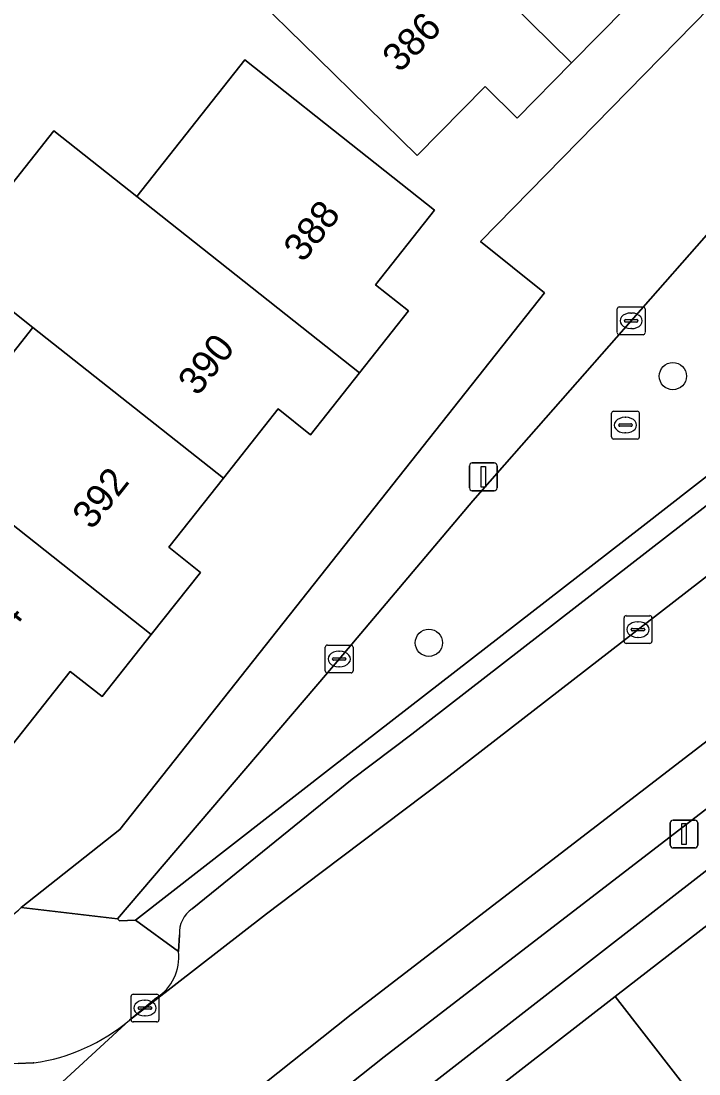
# Model space of a CAD drawing. Extents: x 159217 to 160349, y 381246 to 382172.
# Drawn here: x 159882.64 to 159907, y 381548.06 to 381585.9 of the extents above; entities that cross this region are included whole.
import ezdxf

# ---------------------------------------------------------------- set-up
doc = ezdxf.new("R2010")
doc.units = 0
for name, color, linetype in [('IMGEO_Boom', 7, 'Continuous'), ('IMGEO_Erf', 7, 'Continuous'), ('IMGEO_Groenvoorziening', 7, 'Continuous'), ('IMGEO_Kolk', 7, 'Continuous'), ('IMGEO_Lichtmast', 7, 'Continuous'), ('IMGEO_Pand', 7, 'Continuous'), ('IMGEO_Pand_nummerreeks', 7, 'Continuous'), ('IMGEO_Parkeervlak_open', 7, 'Continuous'), ('IMGEO_Rijbaan_lokaal_open', 7, 'Continuous'), ('IMGEO_Rioolput', 7, 'Continuous'), ('IMGEO_Voetpad_open', 7, 'Continuous')]:
    doc.layers.add(name, color=color, linetype=linetype)

msp = doc.modelspace()

# ---------------------------------------------------------------- linework, layer by layer
at = {"layer": 'IMGEO_Boom'}
for centre in [(159906.066, 381573.142), (159897.296, 381563.56)]:
    msp.add_circle(centre, 0.489, dxfattribs=at)
at = {"layer": 'IMGEO_Erf'}
for points in [[(159882.637, 381554.045), (159886.189, 381556.852), (159901.457, 381576.14), (159899.155, 381577.976), (159925.043, 381604.411)], [(159904.382, 381586.391), (159902.427, 381584.4), (159900.474, 381582.412), (159899.313, 381583.552), (159896.874, 381581.068), (159893.306, 381584.571), (159890.656, 381587.174)], [(159879.33, 381570.17), (159883.066, 381574.887), (159880.087, 381577.246), (159883.815, 381581.954), (159886.794, 381579.595), (159890.683, 381584.505), (159893.582, 381582.21), (159897.503, 381579.107), (159895.38, 381576.425), (159896.568, 381575.485), (159894.807, 381573.261), (159893.046, 381571.036), (159891.878, 381571.961), (159889.911, 381569.476), (159887.944, 381566.991), (159889.083, 381566.089), (159887.316, 381563.857), (159885.547, 381561.623), (159884.402, 381562.529), (159882.328, 381559.909)]]:
    msp.add_lwpolyline(points, dxfattribs=at)
msp.add_lwpolyline([(159917.626, 381561.413), (159922.162, 381564.929), (159926.698, 381568.444), (159931.35, 381572.05), (159932.725, 381572.665), (159934.053, 381573.258), (159939.145, 381575.534), (159944.394, 381577.88), (159950.038, 381580.402), (159949.504, 381581.701), (159933.502, 381574.549), (159930.356, 381573.305), (159889.378, 381541.471), (159890.288, 381540.224), (159894.945, 381543.834), (159899.482, 381547.35), (159903.996, 381550.849), (159908.553, 381554.381), (159913.09, 381557.897)], close=True, dxfattribs=at)
msp.add_arc((159880.749, 381555.909), 2.653, 223.9385, 315.3676, dxfattribs=at)
at = {"layer": 'IMGEO_Groenvoorziening'}
msp.add_lwpolyline([(159904.886, 381567.682), (159909.616, 381571.353), (159908.743, 381572.552), (159910.859, 381574.265), (159907.539, 381578.507), (159898.879, 381568.661), (159894.074, 381562.974), (159886.098, 381553.64), (159886.173, 381553.568), (159886.748, 381553.586), (159893.797, 381559.075)], close=True, dxfattribs=at)
at = {"layer": 'IMGEO_Kolk'}
for p, q in [((159904.066, 381574.704), (159904.066, 381575.556)), ((159904.141, 381575.63), (159904.993, 381575.63)), ((159904.554, 381575.41), (159904.579, 381575.41)), ((159905.067, 381575.556), (159905.067, 381574.704)), ((159904.325, 381575.124), (159904.325, 381575.136)), ((159904.763, 381575.087), (159904.365, 381575.087)), ((159904.368, 381575.173), (159904.766, 381575.173)), ((159904.809, 381575.136), (159904.809, 381575.124)), ((159904.993, 381574.63), (159904.141, 381574.63)), ((159904.577, 381574.85), (159904.552, 381574.85)), ((159904.311, 381563.607), (159904.311, 381564.459)), ((159904.386, 381564.533), (159905.238, 381564.533)), ((159905.312, 381564.459), (159905.312, 381563.607)), ((159904.57, 381564.027), (159904.57, 381564.039)), ((159904.613, 381564.076), (159905.011, 381564.076)), ((159904.799, 381564.313), (159904.824, 381564.313)), ((159905.054, 381564.039), (159905.054, 381564.027)), ((159905.008, 381563.99), (159904.61, 381563.99)), ((159904.822, 381563.753), (159904.797, 381563.753)), ((159893.572, 381562.549), (159893.572, 381563.401)), ((159893.647, 381563.475), (159894.499, 381563.475)), ((159894.06, 381563.255), (159894.085, 381563.255)), ((159894.573, 381563.401), (159894.573, 381562.549)), ((159905.238, 381563.533), (159904.386, 381563.533)), ((159893.831, 381562.969), (159893.831, 381562.981)), ((159894.269, 381562.932), (159893.871, 381562.932)), ((159893.874, 381563.018), (159894.272, 381563.018)), ((159894.315, 381562.981), (159894.315, 381562.969)), ((159894.083, 381562.695), (159894.058, 381562.695)), ((159894.499, 381562.475), (159893.647, 381562.475)), ((159886.591, 381550.004), (159886.591, 381550.856)), ((159886.666, 381550.93), (159887.518, 381550.93)), ((159887.592, 381550.856), (159887.592, 381550.004)), ((159886.85, 381550.424), (159886.85, 381550.436)), ((159887.288, 381550.387), (159886.89, 381550.387)), ((159886.893, 381550.473), (159887.291, 381550.473)), ((159887.079, 381550.71), (159887.104, 381550.71)), ((159887.334, 381550.436), (159887.334, 381550.424)), ((159887.102, 381550.15), (159887.077, 381550.15)), ((159887.518, 381549.93), (159886.666, 381549.93))]:
    msp.add_line(p, q, dxfattribs=at)
for points in [[(159904.066, 381574.704), (159904.066, 381575.556)], [(159904.141, 381575.63), (159904.993, 381575.63)], [(159905.067, 381575.556), (159905.067, 381574.704)], [(159904.993, 381574.63), (159904.141, 381574.63)], [(159904.311, 381563.607), (159904.311, 381564.459)], [(159904.386, 381564.533), (159905.238, 381564.533)], [(159905.312, 381564.459), (159905.312, 381563.607)], [(159893.572, 381562.549), (159893.572, 381563.401)], [(159893.647, 381563.475), (159894.499, 381563.475)], [(159894.573, 381563.401), (159894.573, 381562.549)], [(159905.238, 381563.533), (159904.386, 381563.533)], [(159894.499, 381562.475), (159893.647, 381562.475)], [(159886.591, 381550.004), (159886.591, 381550.856)], [(159886.666, 381550.93), (159887.518, 381550.93)], [(159887.592, 381550.856), (159887.592, 381550.004)], [(159887.518, 381549.93), (159886.666, 381549.93)]]:
    msp.add_lwpolyline(points, dxfattribs=at)
for centre, radius, start, end in [((159904.143, 381575.554), 0.0765, 91.552, 178.448), ((159904.143, 381575.554), 0.0765, 91.552, 178.448), ((159904.991, 381575.554), 0.0765, 1.552, 88.448), ((159904.991, 381575.554), 0.0765, 1.552, 88.448), ((159904.365, 381575.133), 0.0403, 85.8775, 175.7526), ((159904.362, 381575.123), 0.0366, 178.938, 274.7102), ((159904.766, 381575.13), 0.043, 264.8664, 352.4533), ((159904.77, 381575.135), 0.0386, 1.7309, 96.639), ((159904.143, 381574.706), 0.0765, 181.552, 268.448), ((159904.143, 381574.706), 0.0765, 181.552, 268.448), ((159904.991, 381574.706), 0.0765, 271.552, 358.448), ((159904.991, 381574.706), 0.0765, 271.552, 358.448), ((159904.388, 381564.457), 0.0765, 91.552, 178.448), ((159904.388, 381564.457), 0.0765, 91.552, 178.448), ((159905.236, 381564.457), 0.0765, 1.552, 88.448), ((159905.236, 381564.457), 0.0765, 1.552, 88.448), ((159904.61, 381564.036), 0.0403, 85.8775, 175.7526), ((159904.607, 381564.026), 0.0366, 178.938, 274.7102), ((159905.011, 381564.033), 0.043, 264.8664, 352.4533), ((159905.015, 381564.038), 0.0386, 1.7309, 96.639), ((159893.649, 381563.399), 0.0765, 91.552, 178.448), ((159893.649, 381563.399), 0.0765, 91.552, 178.448), ((159894.497, 381563.399), 0.0765, 1.552, 88.448), ((159894.497, 381563.399), 0.0765, 1.552, 88.448), ((159904.388, 381563.609), 0.0765, 181.552, 268.448), ((159904.388, 381563.609), 0.0765, 181.552, 268.448), ((159905.236, 381563.609), 0.0765, 271.552, 358.448), ((159905.236, 381563.609), 0.0765, 271.552, 358.448), ((159893.871, 381562.978), 0.0403, 85.8775, 175.7526), ((159893.868, 381562.968), 0.0366, 178.938, 274.7102), ((159894.272, 381562.975), 0.043, 264.8664, 352.4533), ((159894.276, 381562.98), 0.0386, 1.7309, 96.639), ((159893.649, 381562.551), 0.0765, 181.552, 268.448), ((159893.649, 381562.551), 0.0765, 181.552, 268.448), ((159894.497, 381562.551), 0.0765, 271.552, 358.448), ((159894.497, 381562.551), 0.0765, 271.552, 358.448), ((159886.668, 381550.854), 0.0765, 91.552, 178.448), ((159886.668, 381550.854), 0.0765, 91.552, 178.448), ((159887.516, 381550.854), 0.0765, 1.552, 88.448), ((159887.516, 381550.854), 0.0765, 1.552, 88.448), ((159886.89, 381550.433), 0.0403, 85.8775, 175.7526), ((159886.887, 381550.423), 0.0366, 178.938, 274.7102), ((159887.291, 381550.43), 0.043, 264.8664, 352.4533), ((159887.295, 381550.435), 0.0386, 1.7309, 96.639), ((159886.668, 381550.006), 0.0765, 181.552, 268.448), ((159886.668, 381550.006), 0.0765, 181.552, 268.448), ((159887.516, 381550.006), 0.0765, 271.552, 358.448), ((159887.516, 381550.006), 0.0765, 271.552, 358.448)]:
    msp.add_arc(centre, radius, start, end, dxfattribs=at)
for centre, major_axis, ratio, start_param, end_param in [((159904.553, 381575.13), (-0.387, 0.002), 0.722429, 4.712389, 7.853982), ((159904.578, 381575.13), (-0.39, 0.002), 0.717154, 1.570796, 4.712389), ((159904.798, 381564.033), (-0.387, 0.002), 0.722429, 4.712389, 7.853982), ((159904.823, 381564.033), (-0.39, 0.002), 0.717154, 1.570796, 4.712389), ((159894.059, 381562.975), (-0.387, 0.002), 0.722429, 4.712389, 7.853982), ((159894.084, 381562.975), (-0.39, 0.002), 0.717154, 1.570796, 4.712389), ((159887.078, 381550.43), (-0.387, 0.002), 0.722429, 4.712389, 7.853982), ((159887.103, 381550.43), (-0.39, 0.002), 0.717154, 1.570796, 4.712389)]:
    msp.add_ellipse(centre, major_axis=major_axis, ratio=ratio, start_param=start_param, end_param=end_param, dxfattribs=at)
at = {"layer": 'IMGEO_Lichtmast'}
for p, q in [((159898.755, 381569.124), (159898.755, 381569.924)), ((159898.755, 381569.924), (159898.755, 381569.124)), ((159898.855, 381570.024), (159899.645, 381570.024)), ((159899.645, 381570.024), (159898.855, 381570.024)), ((159899.745, 381569.924), (159899.745, 381569.124)), ((159899.745, 381569.124), (159899.745, 381569.924)), ((159899.645, 381569.024), (159898.855, 381569.024)), ((159898.855, 381569.024), (159899.645, 381569.024)), ((159905.972, 381556.285), (159905.972, 381557.085)), ((159905.972, 381557.085), (159905.972, 381556.285)), ((159906.072, 381557.185), (159906.862, 381557.185)), ((159906.862, 381557.185), (159906.072, 381557.185)), ((159906.962, 381557.085), (159906.962, 381556.285)), ((159906.962, 381556.285), (159906.962, 381557.085)), ((159906.862, 381556.185), (159906.072, 381556.185)), ((159906.072, 381556.185), (159906.862, 381556.185))]:
    msp.add_line(p, q, dxfattribs=at)
for points in [[(159899.175, 381569.899), (159899.325, 381569.899), (159899.325, 381569.149), (159899.175, 381569.149), (159899.175, 381569.899)], [(159906.392, 381557.06), (159906.542, 381557.06), (159906.542, 381556.31), (159906.392, 381556.31), (159906.392, 381557.06)]]:
    msp.add_lwpolyline(points, dxfattribs=at)
for centre, start, end in [((159898.855, 381569.924), 90, 180), ((159898.855, 381569.924), 90, 180), ((159899.645, 381569.924), 0, 90), ((159899.645, 381569.924), 360, 90), ((159898.855, 381569.124), 180, 270), ((159898.855, 381569.124), 180, 270), ((159899.645, 381569.124), 270, 0), ((159899.645, 381569.124), 270, 0), ((159906.072, 381557.085), 90, 180), ((159906.072, 381557.085), 90, 180), ((159906.862, 381557.085), 0, 90), ((159906.862, 381557.085), 360, 90), ((159906.072, 381556.285), 180, 270), ((159906.072, 381556.285), 180, 270), ((159906.862, 381556.285), 270, 0), ((159906.862, 381556.285), 270, 0)]:
    msp.add_arc(centre, 0.1, start, end, dxfattribs=at)
at = {"layer": 'IMGEO_Pand'}
for points in [[(159905.45, 381589.698), (159899.187, 381595.862), (159896.735, 381598.275), (159894.914, 381596.426), (159897.368, 381594.01), (159895.057, 381591.656), (159902.427, 381584.4), (159904.382, 381586.391), (159903.272, 381587.48)], [(159895.057, 381591.656), (159890.656, 381587.174), (159893.306, 381584.571), (159896.874, 381581.068), (159899.313, 381583.552), (159900.474, 381582.412), (159902.427, 381584.4)], [(159894.807, 381573.261), (159896.568, 381575.485), (159895.38, 381576.425), (159897.503, 381579.107), (159893.582, 381582.21), (159890.683, 381584.505), (159886.794, 381579.595)], [(159894.807, 381573.261), (159886.794, 381579.595), (159883.815, 381581.954), (159880.087, 381577.246), (159883.066, 381574.887), (159889.911, 381569.476), (159891.878, 381571.961), (159893.046, 381571.036)], [(159887.316, 381563.857), (159889.083, 381566.089), (159887.944, 381566.991), (159889.911, 381569.476), (159883.066, 381574.887), (159879.33, 381570.17)], [(159887.316, 381563.857), (159879.33, 381570.17), (159875.549, 381565.516), (159877.547, 381563.69), (159879.945, 381561.796), (159882.328, 381559.909), (159884.402, 381562.529), (159885.547, 381561.623)], [(159908.553, 381554.381), (159903.996, 381550.849), (159908.581, 381544.936), (159910.939, 381541.895), (159915.28, 381545.267), (159913.134, 381548.473)], [(159903.996, 381550.849), (159899.482, 381547.35), (159904.069, 381541.431), (159906.426, 381538.39), (159910.939, 381541.895), (159908.581, 381544.936)]]:
    msp.add_lwpolyline(points, close=True, dxfattribs=at)
at = {"layer": 'IMGEO_Parkeervlak_open'}
for points in [[(159922.054, 381579.83), (159920.419, 381578.64), (159915.229, 381574.619), (159910.418, 381570.922), (159896.678, 381560.279), (159894.534, 381558.661), (159888.793, 381553.996)], [(159924.756, 381573.666), (159917.638, 381568.095), (159913.544, 381564.89), (159910.193, 381562.267), (159894.5, 381550.196), (159888.171, 381545.168)], [(159887.502, 381550.8), (159886.532, 381549.994), (159891.463, 381553.82), (159893.425, 381555.305), (159897.902, 381558.679), (159910.683, 381568.58)], [(159889.579, 381543.826), (159895.686, 381548.679), (159911.373, 381560.746)], [(159888.331, 381553.067), (159888.291, 381552.461)]]:
    msp.add_lwpolyline(points, dxfattribs=at)
for centre, radius, start, end in [((159889.352, 381553.138), 1.024, 123.1172, 183.9996), ((159886.6, 381552.246), 1.705, 301.9546, 7.2286)]:
    msp.add_arc(centre, radius, start, end, dxfattribs=at)
at = {"layer": 'IMGEO_Rijbaan_lokaal_open'}
for points in [[(159888.171, 381545.168), (159894.5, 381550.196), (159910.193, 381562.267), (159913.544, 381564.89), (159910.683, 381568.58), (159897.902, 381558.679), (159893.425, 381555.305), (159891.463, 381553.82), (159886.532, 381549.994), (159874.027, 381538.498)], [(159874.027, 381538.498), (159886.532, 381549.994)], [(159883.095, 381548.46), (159883.078, 381548.459), (159882.531, 381548.441)]]:
    msp.add_lwpolyline(points, dxfattribs=at)
msp.add_arc((159882.146, 381555.203), 6.809, 278.0088, 310.0955, dxfattribs=at)
at = {"layer": 'IMGEO_Rioolput'}
for p, q in [((159903.859, 381570.956), (159903.859, 381571.808)), ((159903.934, 381571.882), (159904.786, 381571.882)), ((159904.347, 381571.662), (159904.372, 381571.662)), ((159904.86, 381571.808), (159904.86, 381570.956)), ((159904.118, 381571.376), (159904.118, 381571.388)), ((159904.556, 381571.339), (159904.158, 381571.339)), ((159904.161, 381571.425), (159904.559, 381571.425)), ((159904.602, 381571.388), (159904.602, 381571.376)), ((159904.786, 381570.882), (159903.934, 381570.882)), ((159904.37, 381571.102), (159904.345, 381571.102))]:
    msp.add_line(p, q, dxfattribs=at)
for points in [[(159903.859, 381570.956), (159903.859, 381571.808)], [(159903.934, 381571.882), (159904.786, 381571.882)], [(159904.86, 381571.808), (159904.86, 381570.956)], [(159904.786, 381570.882), (159903.934, 381570.882)]]:
    msp.add_lwpolyline(points, dxfattribs=at)
for centre, radius, start, end in [((159903.936, 381571.806), 0.0765, 91.552, 178.448), ((159903.936, 381571.806), 0.0765, 91.552, 178.448), ((159904.784, 381571.806), 0.0765, 1.552, 88.448), ((159904.784, 381571.806), 0.0765, 1.552, 88.448), ((159904.158, 381571.385), 0.0403, 85.8775, 175.7526), ((159904.155, 381571.375), 0.0366, 178.938, 274.7102), ((159904.559, 381571.382), 0.043, 264.8664, 352.4533), ((159904.563, 381571.387), 0.0386, 1.7309, 96.639), ((159903.936, 381570.958), 0.0765, 181.552, 268.448), ((159903.936, 381570.958), 0.0765, 181.552, 268.448), ((159904.784, 381570.958), 0.0765, 271.552, 358.448), ((159904.784, 381570.958), 0.0765, 271.552, 358.448)]:
    msp.add_arc(centre, radius, start, end, dxfattribs=at)
for centre, major_axis, ratio, start_param, end_param in [((159904.346, 381571.382), (-0.387, 0.002), 0.722429, 4.712389, 7.853982), ((159904.371, 381571.382), (-0.39, 0.002), 0.717154, 1.570796, 4.712389)]:
    msp.add_ellipse(centre, major_axis=major_axis, ratio=ratio, start_param=start_param, end_param=end_param, dxfattribs=at)
at = {"layer": 'IMGEO_Voetpad_open'}
for points in [[(159935.854, 381610.276), (159931.687, 381614.232), (159926.197, 381610.811), (159921.872, 381608.115), (159921.544, 381607.908), (159922.432, 381607.036), (159925.043, 381604.411), (159899.155, 381577.976), (159901.457, 381576.14), (159886.189, 381556.852), (159882.637, 381554.045), (159886.098, 381553.64), (159894.074, 381562.974), (159898.879, 381568.661), (159907.539, 381578.507), (159908.369, 381579.61), (159912.588, 381584.585)], [(159944.433, 381591.987), (159941.91, 381590.753), (159935.697, 381587.831), (159934.27, 381587.159), (159932.942, 381586.534), (159928.742, 381584.559), (159925.771, 381583.142), (159923.53, 381581.773), (159912.89, 381573.649), (159911.196, 381575.883), (159909.451, 381578.183), (159908.369, 381579.61), (159907.539, 381578.507), (159910.859, 381574.265), (159908.743, 381572.552), (159909.616, 381571.353), (159904.886, 381567.682), (159893.797, 381559.075), (159886.748, 381553.586), (159888.291, 381552.461), (159888.331, 381553.067)], [(159836.759, 381591.155), (159835.569, 381589.866), (159840.646, 381585.172), (159843.803, 381582.252), (159846.923, 381579.367), (159855.141, 381571.732), (159864.692, 381562.858), (159872.694, 381555.382), (159876.296, 381552.057), (159878.534, 381549.992), (159878.959, 381549.646), (159879.412, 381549.34), (159879.891, 381549.076), (159880.392, 381548.855), (159880.911, 381548.68), (159881.443, 381548.552), (159881.985, 381548.472), (159882.531, 381548.441), (159883.078, 381548.459), (159883.095, 381548.46)], [(159860.517, 381507.905), (159864.787, 381512.841), (159865.974, 381514.42), (159869.802, 381519.033), (159876.008, 381526.514), (159879.711, 381530.976), (159883.341, 381535.352), (159887.093, 381539.873), (159889.378, 381541.471), (159930.356, 381573.305), (159933.502, 381574.549), (159949.504, 381581.701)], [(159888.793, 381553.996), (159894.534, 381558.661), (159896.678, 381560.279), (159910.418, 381570.922), (159915.229, 381574.619), (159920.419, 381578.64), (159922.054, 381579.83)], [(159927.434, 381573.235), (159925.944, 381572.151), (159911.373, 381560.746), (159895.686, 381548.679), (159889.579, 381543.826)], [(159888.291, 381552.461), (159886.748, 381553.586), (159886.173, 381553.568), (159886.098, 381553.64), (159882.637, 381554.045)], [(159886.532, 381549.994), (159887.502, 381550.8)]]:
    msp.add_lwpolyline(points, dxfattribs=at)
for centre, radius, start, end in [((159880.749, 381555.909), 2.653, 223.9385, 315.3676), ((159889.352, 381553.138), 1.024, 123.1172, 183.9996), ((159886.6, 381552.246), 1.705, 301.9546, 7.2286), ((159882.146, 381555.203), 6.809, 278.0088, 310.0955)]:
    msp.add_arc(centre, radius, start, end, dxfattribs=at)

# ---------------------------------------------------------------- texts
at = {"layer": 'IMGEO_Pand_nummerreeks'}
for s, rotation, p in [('386', 45.4559, (159896.241, 381584.017)), ('388', 51.6755, (159892.776, 381577.191)), ('390', 51.6755, (159888.982, 381572.391)), ('392', 51.6755, (159885.185, 381567.587)), ('394', 51.6751, (159881.393, 381562.79))]:
    msp.add_text(s, height=1, rotation=rotation, dxfattribs=at).set_placement(p)

doc.saveas('drawing.dxf')
